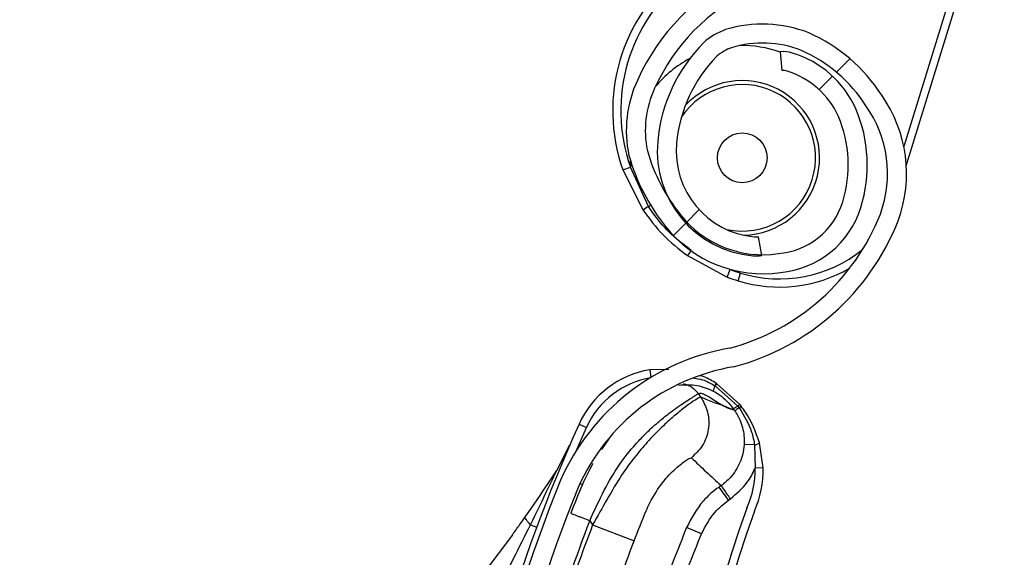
# Model space of a CAD drawing. Header units: inches. Extents: x 170 to 284, y 215 to 248.
# Tile 303 of 656: x 186.1073 to 186.2323, y 244.2521 to 244.3204. Entities that reach past the tile are written whole.
import ezdxf

# ---------------------------------------------------------------- set-up
doc = ezdxf.new("R2010")
doc.units = ezdxf.units.IN
doc.header["$LTSCALE"] = 0.25
doc.header["$MEASUREMENT"] = 0
doc.layers.add('ANNOTATIONS', color=1, linetype='Continuous')
doc.layers.add('LH BENCH MOUNT', color=7, linetype='Continuous')
doc.styles.add('ARIAL', font='arial.ttf', dxfattribs={"height": 0.09375})
doc.dimstyles.new('STANDARD$0', dxfattribs={"dimtxt": 0.09375, "dimasz": 0.09375, "dimexe": 0.03125, "dimexo": 0.046875, "dimgap": 0.09, "dimtad": 0, "dimtih": 1, "dimtoh": 1, "dimdec": 4, "dimzin": 0, "dimdsep": 46, "dimtxsty": 'ARIAL', "dimcen": 0.09, "dimadec": 0, "dimazin": 0, "dimtfac": 1, "dimtdec": 4, "dimtofl": 0, "dimtmove": 0, "dimatfit": 1, "dimfxl": 1, "dimtolj": 1, "dimtzin": 0, "dimarcsym": 0})
pattern_1 = [(45, (176.0930244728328, 238.0091787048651), (-0.03026527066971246, 0.03026527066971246), [])]

# ---------------------------------------------------------------- blocks, each defined once
blk = doc.blocks.new('*D112')
at = {"layer": 'ANNOTATIONS', "color": 0, "lineweight": -2, "transparency": 16777216}
for p, q in [((185.9644948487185, 245.1675370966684), (185.9644948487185, 245.9014140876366)), ((187.1992356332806, 244.1734105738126), (187.1992356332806, 245.9014140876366)), ((186.0582448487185, 245.8701640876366), (186.271591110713, 245.8701640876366)), ((187.1054856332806, 245.8701640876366), (186.892139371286, 245.8701640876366))]:
    blk.add_line(p, q, dxfattribs=at)
at = {"layer": 'ANNOTATIONS', "color": 0, "transparency": 16777216}
for points in [[(186.0582448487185, 245.8857890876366), (186.0582448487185, 245.8545390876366), (185.9644948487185, 245.8701640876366)], [(187.1054856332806, 245.8857890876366), (187.1054856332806, 245.8545390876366), (187.1992356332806, 245.8701640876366)]]:
    blk.add_solid(points, dxfattribs=at)
at = {"layer": 'defpoints', "color": 0, "transparency": 16777216}
for p in [(187.1992356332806, 245.8701640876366), (185.9644948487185, 245.1206620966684), (187.1992356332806, 244.1265355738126)]:
    blk.add_point(p, dxfattribs=at)
at = {"layer": 'ANNOTATIONS', "color": 0, "transparency": 16777216, "insert": (186.5818652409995, 245.8701640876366), "char_height": 0.09375, "attachment_point": 5, "style": 'ARIAL'}
blk.add_mtext('\\A1;DIM "A"', dxfattribs=at)

msp = doc.modelspace()

# ---------------------------------------------------------------- hatches: boundary and pattern name
at = {"layer": 'LH BENCH MOUNT'}
h = msp.add_hatch(dxfattribs=at)
h.set_pattern_fill('ANSI31', color=256, scale=0.34241245, angle=2.8e-322, style=0)
h.set_pattern_definition([(45, (176.1263761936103, 238.0091787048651), (-0.03026527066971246, 0.03026527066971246), [])])
edge = h.paths.add_edge_path(flags=0)
edge.add_arc((186.41301658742, 243.9014011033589), 0.021400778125, 89.9999999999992, 390.52248781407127, ccw=False)
edge.add_line((186.41301658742, 243.9228018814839), (186.485779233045, 243.9228018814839))
edge.add_arc((186.485779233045, 244.3336968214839), 0.4108949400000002, 270, 450.0000000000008)
edge.add_line((186.485779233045, 244.7445917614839), (186.00212164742, 244.7445917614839))
edge.add_arc((186.00212164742, 244.7488719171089), 0.004280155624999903, 180.0000000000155, 269.9999999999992, ccw=False)
edge.add_line((185.997841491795, 244.7488719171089), (185.997841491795, 244.7916734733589))
edge.add_arc((186.00212164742, 244.7916734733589), 0.004280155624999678, 360, 540, ccw=False)
edge.add_line((186.006401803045, 244.7916734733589), (186.006401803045, 244.7488719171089))
edge.add_line((186.006401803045, 244.7488719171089), (186.003169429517, 244.7488719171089))
edge.add_line((186.003169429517, 244.7488719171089), (186.003169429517, 244.7916734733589))
edge.add_arc((186.00212164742, 244.7916734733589), 0.001047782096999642, 360, 540.0000000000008)
edge.add_line((186.001073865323, 244.7916734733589), (186.001073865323, 244.7488719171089))
edge.add_arc((186.00212164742, 244.7488719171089), 0.001047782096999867, 180, 270)
edge.add_line((186.00212164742, 244.7478241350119), (186.485779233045, 244.7478241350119))
edge.add_arc((186.485779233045, 244.3336968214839), 0.4141273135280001, 269.9999999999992, 450, ccw=False)
edge.add_line((186.485779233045, 243.9195695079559), (186.41301658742, 243.9195695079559))
edge.add_arc((186.41301658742, 243.9014011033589), 0.018168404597, 450.0000000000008, 750.5224878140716)
edge.add_arc((186.4277648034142, 243.9100962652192), 0.001047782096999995, 390.5224878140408, 495.0000000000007)
edge.add_line((186.4270239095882, 243.9108371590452), (186.4183287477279, 243.9021419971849))
edge.add_line((186.4183287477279, 243.9021419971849), (186.4160431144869, 243.9044276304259))
edge.add_line((186.4160431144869, 243.9044276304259), (186.4247382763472, 243.9131227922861))
edge.add_arc((186.4277648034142, 243.9100962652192), 0.004280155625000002, 390.522487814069, 495.0000000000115, ccw=False)
h = msp.add_hatch(dxfattribs=at)
h.set_pattern_fill('ANSI31', color=256, scale=0.34241245, style=0)
h.set_pattern_definition(pattern_1)
edge = h.paths.add_edge_path(flags=0)
edge.add_line((186.4524275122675, 244.7403116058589), (186.1100150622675, 244.7403116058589))
edge.add_line((186.1100150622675, 244.7403116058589), (186.1100150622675, 244.7445917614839))
edge.add_line((186.1100150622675, 244.7445917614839), (186.4524275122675, 244.7445917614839))
edge.add_arc((186.4524275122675, 244.3336968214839), 0.4108949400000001, 269.9999999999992, 450, ccw=False)
edge.add_line((186.4524275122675, 243.9228018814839), (186.3796648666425, 243.9228018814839))
edge.add_line((186.3796648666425, 243.9228018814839), (186.3796648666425, 243.9270820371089))
edge.add_line((186.3796648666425, 243.9270820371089), (186.4524275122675, 243.9270820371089))
edge.add_arc((186.4524275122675, 244.3336968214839), 0.406614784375, 270, 450.0000000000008)
h = msp.add_hatch(dxfattribs=at)
h.set_pattern_fill('ANSI31', color=256, scale=0.34241245, angle=2.8e-322, style=0)
h.set_pattern_definition(pattern_1)
edge = h.paths.add_edge_path(flags=0)
edge.add_arc((186.2041794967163, 244.3121942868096), 0.001712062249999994, 432.8696093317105, 455.0800296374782)
edge.add_line((186.20402789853, 244.31389962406), (186.2038141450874, 244.3163041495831))
edge.add_arc((186.2041794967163, 244.3121942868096), 0.004126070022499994, 432.8696093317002, 455.08002963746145, ccw=False)
edge.add_arc((186.2015572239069, 244.3036865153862), 0.01302879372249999, 384.3457767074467, 432.8696093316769, ccw=False)
edge.add_arc((186.196571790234, 244.3019266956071), 0.01830194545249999, 342.8696093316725, 382.9309823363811, ccw=False)
edge.add_arc((186.2028217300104, 244.3000003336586), 0.01176186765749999, 275.0104670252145, 342.86960933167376, ccw=False)
edge.add_arc((186.2015874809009, 244.3037846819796), 0.01566536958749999, 218.1266773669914, 278.30040914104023, ccw=False)
edge.add_arc((186.2089842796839, 244.3099967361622), 0.02532140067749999, 195.7238575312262, 218.8505426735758, ccw=False)
edge.add_arc((186.1993204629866, 244.3063107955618), 0.01504902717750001, 155.0253276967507, 192.1842589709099, ccw=False)
edge.add_arc((186.2108052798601, 244.3013735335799), 0.02754708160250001, 436.1781124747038, 515.802183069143, ccw=False)
edge.add_arc((186.2183269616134, 244.336820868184), 0.008748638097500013, 263.8282282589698, 410.8110415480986)
edge.add_arc((186.2556716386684, 244.3905583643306), 0.05672062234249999, 162.4402450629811, 235.8795090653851, ccw=False)
edge.add_arc((186.4073322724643, 244.3450674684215), 0.2150521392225, 506.2956368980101, 523.0756629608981, ccw=False)
edge.add_arc((186.2518501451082, 244.4475606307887), 0.02884824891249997, 448.028452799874, 504.2833661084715, ccw=False)
edge.add_arc((186.2513591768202, 244.5047904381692), 0.0284373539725, 272.9902032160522, 326.5886769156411)
edge.add_arc((186.2623995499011, 244.4970162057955), 0.01494630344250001, 328.1610501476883, 383.4168014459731)
edge.add_arc((186.2585927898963, 244.4962904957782), 0.0187470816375, 380.8274838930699, 414.3092253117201)
edge.add_arc((186.262141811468, 244.5002487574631), 0.0134739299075, 416.7471667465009, 455.1432550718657)
edge.add_arc((186.2617552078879, 244.5077132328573), 0.006011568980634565, 457.8521419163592, 478.5871829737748)
edge.add_arc((186.2689755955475, 244.4978916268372), 0.01816498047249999, 483.768869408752, 522.869609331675)
edge.add_arc((186.2620712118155, 244.5000197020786), 0.01094007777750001, 522.8696093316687, 612.8696093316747)
edge.add_arc((186.2593985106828, 244.4913483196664), 0.001866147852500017, 252.8696093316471, 268.5118557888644)
edge.add_line((186.2593500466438, 244.4894828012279), (186.2592873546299, 244.4870696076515))
edge.add_arc((186.2593985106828, 244.4913483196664), 0.004280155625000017, 252.8696093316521, 268.51185578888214, ccw=False)
edge.add_arc((186.2620712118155, 244.5000197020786), 0.01335408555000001, 162.8696093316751, 252.86960933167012, ccw=False)
edge.add_arc((186.2689755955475, 244.4978916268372), 0.020578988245, 483.4809676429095, 522.8696093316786, ccw=False)
edge.add_arc((186.2617552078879, 244.5077132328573), 0.008425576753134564, 457.44727651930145, 479.3693202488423, ccw=False)
edge.add_arc((186.262141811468, 244.5002487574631), 0.01588793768, 416.55991158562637, 455.3401900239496, ccw=False)
edge.add_arc((186.2585927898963, 244.4962904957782), 0.02116108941, 380.97414010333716, 414.44678106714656, ccw=False)
edge.add_arc((186.2623995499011, 244.4970162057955), 0.01736031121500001, 328.0498574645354, 383.2354626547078, ccw=False)
edge.add_arc((186.2513591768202, 244.5047904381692), 0.030851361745, 272.78776661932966, 326.6491469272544, ccw=False)
edge.add_arc((186.2518501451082, 244.4475606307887), 0.02643424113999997, 447.8113188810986, 504.1932224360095)
edge.add_arc((186.4073322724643, 244.3450674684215), 0.21263813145, 506.3072777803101, 523.0792988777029)
edge.add_arc((186.2556716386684, 244.3905583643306), 0.05430661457, 522.426235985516, 595.9841441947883)
edge.add_arc((186.2183269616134, 244.336820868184), 0.01116264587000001, 262.93064822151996, 411.39869652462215, ccw=False)
edge.add_arc((186.2108052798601, 244.3013735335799), 0.02513307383, 435.8410095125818, 515.8402671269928)
edge.add_arc((186.1993204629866, 244.3063107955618), 0.01263501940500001, 514.9526566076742, 551.8523061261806)
edge.add_arc((186.2089842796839, 244.3099967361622), 0.022907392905, 195.9139156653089, 218.8893245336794)
edge.add_arc((186.2015874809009, 244.3037846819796), 0.01325136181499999, 218.0618497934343, 278.6048591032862)
edge.add_arc((186.2028217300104, 244.3000003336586), 0.009347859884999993, 274.5921334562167, 342.8696093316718)
edge.add_arc((186.196571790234, 244.3019266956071), 0.01588793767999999, 342.8696093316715, 382.8217882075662)
edge.add_arc((186.2015572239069, 244.3036865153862), 0.01061478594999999, 384.5041106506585, 432.869609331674)
h = msp.add_hatch(dxfattribs=at)
h.set_pattern_fill('ANSI31', color=256, scale=0.34241245, angle=2.8e-322, style=0)
h.set_pattern_definition(pattern_1)
edge = h.paths.add_edge_path(flags=0)
edge.add_arc((186.1833931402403, 244.1079829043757), 0.001712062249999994, 444.6973270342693, 466.907747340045)
edge.add_line((186.1828952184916, 244.1096209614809), (186.1821931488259, 244.1119306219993))
edge.add_arc((186.1833931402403, 244.1079829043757), 0.004126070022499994, 444.69732703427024, 466.9077473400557, ccw=False)
edge.add_arc((186.1825703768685, 244.0991182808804), 0.01302879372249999, 396.1734944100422, 444.6973270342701, ccw=False)
edge.add_arc((186.1780515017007, 244.0963739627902), 0.01830194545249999, 354.69732703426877, 394.7587000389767, ccw=False)
edge.add_arc((186.1845635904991, 244.0957695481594), 0.01176186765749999, 286.83818472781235, 354.69732703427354, ccw=False)
edge.add_arc((186.182579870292, 244.0992205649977), 0.01566536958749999, 229.9543950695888, 290.12812684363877, ccw=False)
edge.add_arc((186.18854634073, 244.1068168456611), 0.02532140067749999, 207.5515752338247, 230.6782603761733, ccw=False)
edge.add_arc((186.179843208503, 244.1012283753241), 0.01504902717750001, 166.8530453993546, 204.011976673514, ccw=False)
edge.add_arc((186.1920961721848, 244.0987499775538), 0.02754708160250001, 448.00583017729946, 527.6299007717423, ccw=False)
edge.add_arc((186.1921925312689, 244.1349864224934), 0.008748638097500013, 275.6559459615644, 422.6387592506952)
edge.add_arc((186.2177297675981, 244.1952375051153), 0.05672062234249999, 174.2679627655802, 247.7072267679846, ccw=False)
edge.add_arc((186.3754946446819, 244.1817982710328), 0.2150521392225, 518.1233546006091, 534.9033806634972, ccw=False)
edge.add_arc((186.2023056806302, 244.2502462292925), 0.02884824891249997, 459.8561705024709, 516.1110838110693, ccw=False)
edge.add_arc((186.1900947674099, 244.3061603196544), 0.0284373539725, 284.8179209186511, 338.4163946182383)
edge.add_arc((186.2024942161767, 244.3008140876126), 0.01494630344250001, 339.9887678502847, 395.2445191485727)
edge.add_arc((186.1989170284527, 244.2993235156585), 0.0187470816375, 392.6552015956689, 426.1369430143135)
edge.add_arc((186.201579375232, 244.3039251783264), 0.0134739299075, 428.5748844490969, 466.9709727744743)
edge.add_arc((186.1996709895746, 244.3111519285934), 0.006011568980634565, 469.6798596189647, 490.4149006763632)
edge.add_arc((186.2087512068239, 244.3030188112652), 0.01816498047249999, 495.5965871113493, 534.6973270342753)
edge.add_arc((186.2015572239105, 244.3036865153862), 0.01094007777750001, 534.6973270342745, 624.6973270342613)
edge.add_arc((186.2007186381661, 244.2946514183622), 0.001866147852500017, 264.6973270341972, 280.3395734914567)
edge.add_line((186.2010535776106, 244.2928155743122), (186.2014868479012, 244.2904407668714))
edge.add_arc((186.2007186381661, 244.2946514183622), 0.004280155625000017, 264.6973270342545, 280.3395734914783, ccw=False)
edge.add_arc((186.2015572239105, 244.3036865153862), 0.01335408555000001, 174.697327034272, 264.69732703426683, ccw=False)
edge.add_arc((186.2087512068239, 244.3030188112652), 0.020578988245, 495.30868534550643, 534.6973270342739, ccw=False)
edge.add_arc((186.1996709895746, 244.3111519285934), 0.008425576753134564, 469.27499422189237, 491.1970379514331, ccw=False)
edge.add_arc((186.201579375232, 244.3039251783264), 0.01588793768, 428.3876292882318, 467.16790772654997, ccw=False)
edge.add_arc((186.1989170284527, 244.2993235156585), 0.02116108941, 392.8018578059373, 426.2744987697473, ccw=False)
edge.add_arc((186.2024942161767, 244.3008140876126), 0.01736031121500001, 339.8775751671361, 395.06318035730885, ccw=False)
edge.add_arc((186.1900947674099, 244.3061603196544), 0.030851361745, 284.61548432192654, 338.4768646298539, ccw=False)
edge.add_arc((186.2023056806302, 244.2502462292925), 0.02643424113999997, 459.6390365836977, 516.0209401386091)
edge.add_arc((186.3754946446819, 244.1817982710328), 0.21263813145, 518.1349954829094, 534.9070165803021)
edge.add_arc((186.2177297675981, 244.1952375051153), 0.05430661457, 534.2539536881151, 607.8118618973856)
edge.add_arc((186.1921925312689, 244.1349864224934), 0.01116264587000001, 274.7583659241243, 423.2264142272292, ccw=False)
edge.add_arc((186.1920961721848, 244.0987499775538), 0.02513307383, 447.6687272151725, 527.6679848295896)
edge.add_arc((186.179843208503, 244.1012283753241), 0.01263501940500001, 526.7803743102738, 563.6800238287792)
edge.add_arc((186.18854634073, 244.1068168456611), 0.022907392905, 207.7416333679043, 230.7170422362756)
edge.add_arc((186.182579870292, 244.0992205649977), 0.01325136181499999, 229.8895674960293, 290.4325768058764)
edge.add_arc((186.1845635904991, 244.0957695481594), 0.009347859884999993, 286.4198511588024, 354.6973270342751)
edge.add_arc((186.1780515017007, 244.0963739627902), 0.01588793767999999, 354.6973270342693, 394.6495059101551)
edge.add_arc((186.1825703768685, 244.0991182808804), 0.01061478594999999, 396.3318283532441, 444.6973270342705)

# ---------------------------------------------------------------- linework, layer by layer
for p, q in [((186.2198257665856, 244.30181296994), (186.2346676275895, 244.3499662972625)), ((186.2276478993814, 244.3306788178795), (186.219507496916, 244.3042678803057)), ((186.2038141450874, 244.3163041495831), (186.20402789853, 244.31389962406)), ((186.1847492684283, 244.3026593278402), (186.1847967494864, 244.3016554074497)), ((186.1838278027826, 244.3013142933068), (186.1847967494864, 244.3016554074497)), ((186.1838278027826, 244.3013142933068), (186.1864088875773, 244.2961816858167)), ((186.1870883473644, 244.2966670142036), (186.1847967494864, 244.3016554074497)), ((186.1870883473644, 244.2966670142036), (186.1873668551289, 244.2968111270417)), ((186.2014868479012, 244.2904407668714), (186.2010535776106, 244.2928155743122)), ((186.192027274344, 244.2904160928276), (186.1970914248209, 244.2877031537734)), ((186.1970914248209, 244.2877031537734), (186.1974574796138, 244.2886629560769)), ((186.1984880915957, 244.2872221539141), (186.1987906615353, 244.2882038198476)), ((186.1896552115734, 244.2759615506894), (186.1872430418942, 244.2759348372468)), ((186.1872430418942, 244.2759348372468), (186.187406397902, 244.2749491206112)), ((186.1954951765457, 244.2739077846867), (186.1954961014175, 244.2739072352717)), ((186.1954961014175, 244.2739072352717), (186.1955552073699, 244.2738718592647)), ((186.1955552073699, 244.2738718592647), (186.1955560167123, 244.2738713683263)), ((186.1955560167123, 244.2738713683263), (186.1984353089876, 244.2713099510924)), ((186.1957034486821, 244.2741795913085), (186.1957026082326, 244.2741801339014)), ((186.1957617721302, 244.2741417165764), (186.1957034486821, 244.2741795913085)), ((186.1957626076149, 244.2741411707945), (186.1957617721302, 244.2741417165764)), ((186.1986758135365, 244.2715371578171), (186.1957626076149, 244.2741411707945)), ((186.1937298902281, 244.2724626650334), (186.1934215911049, 244.2729044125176)), ((186.1953082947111, 244.2732346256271), (186.1953089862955, 244.2732342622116)), ((186.1984353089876, 244.2713099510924), (186.1986057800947, 244.2710876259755)), ((186.1980249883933, 244.2707425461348), (186.1971283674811, 244.2711597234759)), ((186.1782720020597, 244.269026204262), (186.1792088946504, 244.2686049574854)), ((186.1778909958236, 244.2656132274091), (186.1792088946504, 244.2686049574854)), ((186.1754479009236, 244.2631461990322), (186.177110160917, 244.2663954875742)), ((186.1820518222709, 244.2671778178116), (186.1811285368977, 244.2658185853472)), ((186.2005671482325, 244.2663811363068), (186.1992346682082, 244.2664554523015)), ((186.2005671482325, 244.2663811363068), (186.2006288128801, 244.2634511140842)), ((186.2016559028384, 244.2634685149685), (186.2011993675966, 244.2666714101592)), ((186.2016559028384, 244.2634685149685), (186.2006288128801, 244.2634511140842)), ((186.1783772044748, 244.2614799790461), (186.1786948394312, 244.261349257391)), ((186.1963247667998, 244.2612334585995), (186.1960584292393, 244.2610475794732)), ((186.1972335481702, 244.2593638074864), (186.1960584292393, 244.2610475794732)), ((186.1972335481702, 244.2593638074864), (186.1974998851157, 244.2595496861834)), ((186.17211025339, 244.2562598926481), (186.1729047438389, 244.2559634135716)), ((186.1796282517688, 244.2567755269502), (186.1799942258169, 244.2562511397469)), ((186.1799942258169, 244.2562511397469), (186.1852580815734, 244.2542077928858)), ((186.193830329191, 244.255120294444), (186.191931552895, 244.2559017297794)), ((186.1698134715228, 244.254971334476), (186.1661671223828, 244.2501612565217))]:
    msp.add_line(p, q, dxfattribs=at)
msp.add_circle((186.1989991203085, 244.3028302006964), 0.003155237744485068, dxfattribs=at)
for centre, radius, start, end in [((186.2108052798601, 244.3013735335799), 0.02754708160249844, 76.17811247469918, 155.8021830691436), ((186.2051446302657, 244.3088188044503), 0.02259922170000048, 127.9247330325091, 199.3944309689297), ((186.2108052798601, 244.3013735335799), 0.02513307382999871, 75.84100951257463, 155.8402671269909), ((186.2051446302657, 244.3088188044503), 0.02157198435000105, 127.9247330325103, 199.3944309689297), ((186.1996709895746, 244.3111519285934), 0.008425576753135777, 109.2749942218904, 131.1970379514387), ((186.201579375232, 244.3039251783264), 0.01588793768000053, 68.38762928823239, 107.1679077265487), ((186.1989170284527, 244.2993235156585), 0.02116108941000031, 32.80185780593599, 66.27449876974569), ((186.2087512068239, 244.3030188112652), 0.02057898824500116, 135.3086853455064, 174.6973270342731), ((186.1996709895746, 244.3111519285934), 0.006011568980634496, 109.6798596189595, 130.4149006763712), ((186.201579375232, 244.3039251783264), 0.01347392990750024, 68.57488444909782, 106.9709727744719), ((186.1989991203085, 244.3028302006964), 0.0142508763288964, 70.22850587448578, 91.40408874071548), ((186.2041794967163, 244.3121942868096), 0.004126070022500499, 72.86960933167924, 95.08002963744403), ((186.1989170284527, 244.2993235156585), 0.01874708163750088, 32.65520159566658, 66.13694301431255), ((186.1989991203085, 244.3028302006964), 0.01425087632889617, 117.8902068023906, 140.8223592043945), ((186.2087512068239, 244.3030188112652), 0.01816498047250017, 135.5965871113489, 174.6973270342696), ((186.2015572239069, 244.3036865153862), 0.01302879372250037, 24.34577670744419, 72.8696093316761), ((186.2041794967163, 244.3121942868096), 0.001712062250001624, 72.86960933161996, 95.08002963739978), ((186.2015572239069, 244.3036865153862), 0.01061478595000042, 24.50411065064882, 72.86960933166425), ((186.1993204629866, 244.3063107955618), 0.01504902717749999, 155.0253276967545, 192.184258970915), ((186.1989991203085, 244.3028302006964), 0.009810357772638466, 270.7250612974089, 137.5051980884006), ((186.1993204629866, 244.3063107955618), 0.01263501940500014, 154.952656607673, 191.8523061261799), ((186.1989991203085, 244.3028302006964), 0.009303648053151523, 342.8696093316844, 145.8877736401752), ((186.2024942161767, 244.3008140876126), 0.01736031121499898, 339.8775751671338, 35.06318035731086), ((186.196571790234, 244.3019266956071), 0.0183019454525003, 342.8696093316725, 22.93098233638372), ((186.2024942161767, 244.3008140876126), 0.01494630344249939, 339.988767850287, 35.2445191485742), ((186.196571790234, 244.3019266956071), 0.0158879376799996, 342.8696093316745, 22.82178820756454), ((186.2015572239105, 244.3036865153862), 0.01335408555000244, 174.6973270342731, 264.6973270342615), ((186.2015572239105, 244.3036865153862), 0.01094007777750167, 174.697327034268, 264.6973270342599), ((186.2089842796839, 244.3099967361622), 0.02532140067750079, 195.7238575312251, 218.8505426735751), ((186.2089842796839, 244.3099967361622), 0.02290739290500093, 195.9139156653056, 218.8893245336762), ((186.1989991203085, 244.3028302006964), 0.009303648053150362, 257.5108359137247, 342.8696093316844), ((186.1918123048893, 244.2893351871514), 0.008721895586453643, 122.794022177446, 128.2813297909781), ((186.2028217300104, 244.3000003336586), 0.009347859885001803, 274.5921334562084, 342.8696093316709), ((186.2028217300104, 244.3000003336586), 0.01176186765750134, 275.010467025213, 342.8696093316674), ((186.2015874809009, 244.3037846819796), 0.01325136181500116, 218.0618497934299, 278.6048591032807), ((186.1900947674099, 244.3061603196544), 0.02843735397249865, 284.8179209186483, 338.4163946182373), ((186.2015874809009, 244.3037846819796), 0.0156653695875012, 218.126677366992, 278.3004091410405), ((186.1900947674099, 244.3061603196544), 0.0308513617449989, 284.6154843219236, 338.4768646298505), ((186.2007186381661, 244.2946514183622), 0.00186614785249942, 264.6973270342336, 280.3395734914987), ((186.1853227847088, 244.2959947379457), 0.008721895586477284, 320.2369695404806, 325.7242771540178), ((186.2037326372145, 244.3042376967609), 0.01677821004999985, 252.8696093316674, 308.8814121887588), ((186.2007186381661, 244.2946514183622), 0.004280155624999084, 264.6973270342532, 280.3395734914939), ((186.2037326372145, 244.3042376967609), 0.01780544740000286, 252.8696093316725, 299.9761614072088), ((186.2051446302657, 244.3088188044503), 0.02259922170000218, 249.1238683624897, 252.8696093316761), ((186.2051446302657, 244.3088188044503), 0.02157198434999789, 249.1238683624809, 252.8696093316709), ((186.2023056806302, 244.2502462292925), 0.02884824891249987, 99.85617050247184, 156.1110838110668), ((186.2023056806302, 244.2502462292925), 0.02643424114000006, 99.63903658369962, 156.020940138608), ((186.1892024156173, 244.2641116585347), 0.01198443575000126, 99.4097124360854, 155.7903057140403), ((186.1892024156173, 244.2641116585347), 0.01095719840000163, 99.40971243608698, 155.7903057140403), ((186.1975069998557, 244.2727491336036), 0.002251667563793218, 150.0912822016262, 167.5484228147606), ((186.1975094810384, 244.2727474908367), 0.002253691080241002, 150.0870920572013, 167.5264726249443), ((186.1968357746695, 244.2731019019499), 0.001564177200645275, 136.4230212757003, 148.9883790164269), ((186.1968399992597, 244.2730992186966), 0.001568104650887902, 136.4515936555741, 148.9836736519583), ((186.1969328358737, 244.273031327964), 0.001613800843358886, 136.5234197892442, 148.6114164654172), ((186.1969320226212, 244.2730317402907), 0.001611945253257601, 136.5078097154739, 148.6087849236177), ((186.3753317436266, 244.180423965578), 0.2160622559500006, 155.7903057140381, 171.2570491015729), ((186.2003373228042, 244.2677153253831), 0.001353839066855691, 279.7737668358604, 309.5492284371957), ((186.1886460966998, 244.2632481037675), 0.01198443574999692, 336.0384245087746, 0.9706081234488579), ((186.1886460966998, 244.2632481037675), 0.01301167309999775, 336.1998852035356, 0.9706081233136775), ((186.3754946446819, 244.1817982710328), 0.2150521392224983, 158.1233546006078, 174.903380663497), ((186.3754946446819, 244.1817982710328), 0.2126381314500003, 158.1349954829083, 174.9070165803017), ((186.3373451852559, 244.2083482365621), 0.1465525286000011, 160.0379454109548, 196.7159020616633), ((186.3373451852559, 244.2083482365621), 0.1455252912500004, 160.0517516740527, 198.56787730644)]:
    msp.add_arc(centre, radius, start, end, dxfattribs=at)
for points, knots in [([(186.1925300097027, 244.2910827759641), (186.1916732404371, 244.2917270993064), (186.1899348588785, 244.2930344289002), (186.1881971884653, 244.2950187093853), (186.1873355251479, 244.2962995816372), (186.1870883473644, 244.2966670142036)], [0, 0, 0, 0, 0.4093476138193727, 0.8305647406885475, 1, 1, 1, 1]), ([(186.1864088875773, 244.2961816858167), (186.1872018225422, 244.2951119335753), (186.1888140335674, 244.2929368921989), (186.1909445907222, 244.2912654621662), (186.192027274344, 244.2904160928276)], [0, 0, 0, 0, 0.4918307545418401, 1, 1, 1, 1]), ([(186.1957026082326, 244.2741801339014), (186.195205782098, 244.2745056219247), (186.1945517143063, 244.2749341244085), (186.1938043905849, 244.2751317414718), (186.1936247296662, 244.2751792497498)], [0, 0, 0, 0, 0.7595942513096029, 1, 1, 1, 1]), ([(186.1908988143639, 244.2739824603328), (186.1916982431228, 244.2740322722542), (186.193231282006, 244.2741277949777), (186.1946360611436, 244.273523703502), (186.1953082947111, 244.2732346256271)], [0, 0, 0, 0, 0.521466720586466, 1, 1, 1, 1]), ([(186.1914912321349, 244.2741585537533), (186.1916779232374, 244.2741128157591), (186.1920662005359, 244.2740176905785), (186.1927720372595, 244.2736480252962), (186.1931656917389, 244.273197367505), (186.1934215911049, 244.2729044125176)], [0, 0, 0, 0, 0.2447599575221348, 0.5090480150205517, 1, 1, 1, 1]), ([(186.1928577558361, 244.2748765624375), (186.1932244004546, 244.2748210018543), (186.1941637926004, 244.2746786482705), (186.194990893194, 244.274199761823), (186.1954951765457, 244.2739077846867)], [0, 0, 0, 0, 0.3902998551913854, 1, 1, 1, 1]), ([(186.1796282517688, 244.2567755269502), (186.1802274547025, 244.2580822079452), (186.181358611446, 244.2605489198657), (186.1832897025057, 244.2638756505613), (186.1851081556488, 244.2661291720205), (186.1865917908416, 244.2677015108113), (186.1875991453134, 244.26865588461), (186.1884639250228, 244.2694076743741), (186.1891908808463, 244.2700029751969), (186.1899967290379, 244.2706262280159), (186.1908940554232, 244.2712717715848), (186.1921024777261, 244.2720715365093), (186.1931585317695, 244.2727367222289), (186.1933391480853, 244.2728518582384), (186.1934215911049, 244.2729044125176)], [0, 0, 0, 0, 0.1307156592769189, 0.2467609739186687, 0.3577928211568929, 0.4170971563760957, 0.4791482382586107, 0.5177152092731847, 0.559089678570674, 0.6032945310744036, 0.6633484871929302, 0.7353692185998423, 0.8792082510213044, 1, 1, 1, 1]), ([(186.1934215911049, 244.2729044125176), (186.1935316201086, 244.2729340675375), (186.1937626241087, 244.2729963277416), (186.1943438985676, 244.2727475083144), (186.1950631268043, 244.272331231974), (186.195820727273, 244.271844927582), (186.1965771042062, 244.2713658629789), (186.1969846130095, 244.27116924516), (186.1971912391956, 244.2710695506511)], [0, 0, 0, 0, 0.1574760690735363, 0.330618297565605, 0.4911886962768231, 0.6742546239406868, 0.834831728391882, 1, 1, 1, 1]), ([(186.1953089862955, 244.2732342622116), (186.195575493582, 244.2730807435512), (186.1965602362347, 244.272513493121), (186.1973798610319, 244.2716687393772), (186.1978534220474, 244.2709887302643), (186.197853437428, 244.2709887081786)], [0, 0, 0, 0, 0.2706300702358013, 0.9999763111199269, 1, 1, 1, 1]), ([(186.1937298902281, 244.2724626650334), (186.1936479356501, 244.2724384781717), (186.1934813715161, 244.2723893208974), (186.1926390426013, 244.2718460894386), (186.1914954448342, 244.2710050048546), (186.1901581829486, 244.2699103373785), (186.1886135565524, 244.2685011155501), (186.1869751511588, 244.2668100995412), (186.1852941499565, 244.2648217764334), (186.1835362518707, 244.2624194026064), (186.1818219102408, 244.2594889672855), (186.18060863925, 244.2573396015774), (186.1799942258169, 244.2562511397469)], [0, 0, 0, 0, 0.1094013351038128, 0.2223468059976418, 0.3151791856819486, 0.4102231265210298, 0.5012749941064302, 0.5946006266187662, 0.6834485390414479, 0.774533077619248, 0.8858211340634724, 1, 1, 1, 1]), ([(186.1937298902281, 244.2724626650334), (186.1940641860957, 244.2718533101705), (186.1947586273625, 244.270587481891), (186.1948107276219, 244.2683480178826), (186.1940840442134, 244.2662287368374), (186.1930393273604, 244.2652312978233), (186.1925364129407, 244.2647511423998)], [0, 0, 0, 0, 0.2406941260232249, 0.4999999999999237, 0.7593058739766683, 1, 1, 1, 1]), ([(186.1971283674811, 244.2711597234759), (186.1969239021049, 244.2712371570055), (186.196359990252, 244.2714507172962), (186.1953156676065, 244.271758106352), (186.1943311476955, 244.2721955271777), (186.1937298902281, 244.2724626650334)], [0, 0, 0, 0, 0.1812946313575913, 0.50000735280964, 1, 1, 1, 1]), ([(186.1984353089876, 244.2713099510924), (186.1984141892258, 244.2712965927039), (186.1982872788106, 244.2712163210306), (186.1980908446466, 244.2710970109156), (186.1979057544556, 244.270995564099), (186.1978708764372, 244.2709909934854), (186.197853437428, 244.2709887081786)], [0, 0, 0, 0, 0.06239373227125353, 0.3749291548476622, 0.6874645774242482, 1, 1, 1, 1]), ([(186.1988604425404, 244.2713085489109), (186.1988603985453, 244.2713086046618), (186.1987997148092, 244.2713855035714), (186.1987377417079, 244.2714613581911), (186.1986758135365, 244.2715371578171)], [0, 0, 0, 0, 0.0007249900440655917, 1, 1, 1, 1]), ([(186.2011993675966, 244.2666714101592), (186.2007084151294, 244.2680182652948), (186.2001075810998, 244.2696665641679), (186.1990532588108, 244.2710546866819), (186.1988604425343, 244.2713085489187)], [0, 0, 0, 0, 0.8171182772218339, 1, 1, 1, 1]), ([(186.1971912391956, 244.2710695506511), (186.1972819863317, 244.2710353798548), (186.1974644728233, 244.2709666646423), (186.1976897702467, 244.2709331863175), (186.1977987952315, 244.2709704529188), (186.1978531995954, 244.2709890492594)], [0, 0, 0, 0, 0.3313600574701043, 0.6663431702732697, 0.9999999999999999, 0.9999999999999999, 0.9999999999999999, 0.9999999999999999]), ([(186.1978531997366, 244.2709890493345), (186.1978958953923, 244.2709277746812), (186.1979531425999, 244.270845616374), (186.198010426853, 244.270763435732), (186.1980249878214, 244.2707425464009)], [0, 0, 0, 0, 0.7458120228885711, 1, 1, 1, 1]), ([(186.1980222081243, 244.2707465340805), (186.1980222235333, 244.2707465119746), (186.1983191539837, 244.2703205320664), (186.1989047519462, 244.2692279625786), (186.1992583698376, 244.2677291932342), (186.1992398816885, 244.2667356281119), (186.1992346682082, 244.2664554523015)], [0, 0, 0, 0, 1.782673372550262e-05, 0.343520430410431, 0.8148790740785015, 1, 1, 1, 1]), ([(186.1986057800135, 244.2710876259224), (186.1985844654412, 244.2710737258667), (186.1984564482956, 244.2709902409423), (186.1982588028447, 244.2708649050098), (186.198074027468, 244.2707556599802), (186.1980413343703, 244.270746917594), (186.1980249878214, 244.2707425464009)], [0, 0, 0, 0, 0.06242876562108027, 0.3749525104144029, 0.6874762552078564, 1, 1, 1, 1]), ([(186.1986059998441, 244.2710873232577), (186.1992254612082, 244.2700975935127), (186.2001468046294, 244.2686255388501), (186.2004634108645, 244.2669350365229), (186.2005671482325, 244.2663811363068)], [0, 0, 0, 0, 0.6723457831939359, 1, 1, 1, 1]), ([(186.1992346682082, 244.2664554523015), (186.1992333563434, 244.2664331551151), (186.1991870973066, 244.2656469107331), (186.1988182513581, 244.2641028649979), (186.1976970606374, 244.2623624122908), (186.1967359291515, 244.2615205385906), (186.1963246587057, 244.2612333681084), (186.1963246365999, 244.261233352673)], [0, 0, 0, 0, 0.01087401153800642, 0.3834398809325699, 0.755811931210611, 0.9999868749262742, 1, 1, 1, 1]), ([(186.1800319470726, 244.2640388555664), (186.1795743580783, 244.2631595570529), (186.1785273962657, 244.2611477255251), (186.1777009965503, 244.2589475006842), (186.1772357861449, 244.2577089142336)], [0, 0, 0, 0, 0.4370636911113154, 1, 1, 1, 1]), ([(186.1867959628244, 244.2580152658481), (186.1867959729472, 244.2580152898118), (186.1869424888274, 244.2583621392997), (186.1875697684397, 244.2597161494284), (186.1889428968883, 244.2618008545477), (186.1906470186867, 244.2635541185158), (186.1920986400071, 244.2646362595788), (186.1923803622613, 244.2647101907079), (186.1925364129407, 244.2647511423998)], [0, 0, 0, 0, 4.497367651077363e-06, 0.06509473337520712, 0.2616701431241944, 0.4753105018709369, 0.7093656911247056, 1, 1, 1, 1]), ([(186.1925364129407, 244.2647511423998), (186.1931578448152, 244.2641620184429), (186.1944007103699, 244.2629837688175), (186.195683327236, 244.261816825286), (186.1963246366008, 244.2612333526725)], [0, 0, 0, 0, 0.4999992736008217, 1, 1, 1, 1]), ([(186.171426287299, 244.2572421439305), (186.1724358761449, 244.2586953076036), (186.1737837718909, 244.2606354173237), (186.1751140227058, 244.2626424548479), (186.1754479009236, 244.2631461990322)], [0, 0, 0, 0, 0.749011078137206, 1, 1, 1, 1]), ([(186.17211025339, 244.2562598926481), (186.1728898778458, 244.2578595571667), (186.1740066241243, 244.2601509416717), (186.1751136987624, 244.2624516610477), (186.1754479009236, 244.2631461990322)], [0, 0, 0, 0, 0.6981213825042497, 1, 1, 1, 1]), ([(186.1974998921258, 244.2595496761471), (186.1982650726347, 244.2602001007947), (186.1995321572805, 244.2612771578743), (186.2003496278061, 244.2627815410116), (186.2006147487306, 244.2634173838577), (186.2006288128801, 244.2634511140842)], [0, 0, 0, 0, 0.590781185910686, 0.9782917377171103, 1, 1, 1, 1]), ([(186.1960584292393, 244.2610475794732), (186.1960584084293, 244.2610475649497), (186.1953132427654, 244.2605275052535), (186.1935951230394, 244.2590564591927), (186.1925493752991, 244.2570733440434), (186.191931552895, 244.2559017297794)], [0, 0, 0, 0, 1.142795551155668e-05, 0.4092118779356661, 1, 1, 1, 1]), ([(186.193830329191, 244.255120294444), (186.194334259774, 244.2560950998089), (186.1951881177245, 244.2577468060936), (186.1966389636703, 244.2588937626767), (186.1972335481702, 244.2593638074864)], [0, 0, 0, 0, 0.590180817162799, 1, 1, 1, 1]), ([(186.1772357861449, 244.2577089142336), (186.1772677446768, 244.2576964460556), (186.1773169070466, 244.2576772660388), (186.1776152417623, 244.2575608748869), (186.1779240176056, 244.2574404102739), (186.17830730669, 244.2572908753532), (186.1788643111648, 244.2570735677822), (186.1793272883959, 244.2568929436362), (186.1796282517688, 244.2567755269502)], [0, 0, 0, 0, 0.2394568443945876, 0.3683606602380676, 0.499999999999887, 0.6316393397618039, 0.7605431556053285, 1, 1, 1, 1]), ([(186.1852580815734, 244.2542077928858), (186.1857663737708, 244.2554909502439), (186.1862746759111, 244.2567741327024), (186.1867959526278, 244.2580152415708), (186.1867959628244, 244.2580152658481)], [0, 0, 0, 0, 0.9999804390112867, 1, 1, 1, 1]), ([(186.1662805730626, 244.2007427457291), (186.1668184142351, 244.2054686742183), (186.1678968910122, 244.2149450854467), (186.1708219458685, 244.2290440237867), (186.1745906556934, 244.2430653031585), (186.1779463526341, 244.2521981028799), (186.1796282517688, 244.2567755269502)], [0, 0, 0, 0, 0.2468628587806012, 0.4950083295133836, 0.7468945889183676, 1, 1, 1, 1]), ([(186.1799942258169, 244.2562511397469), (186.1786888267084, 244.2527265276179), (186.1760742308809, 244.2456670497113), (186.1728812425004, 244.2348350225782), (186.1702435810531, 244.2238491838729), (186.1682234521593, 244.213020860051), (186.1673597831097, 244.205822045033), (186.1669451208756, 244.2023657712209)], [0, 0, 0, 0, 0.2027568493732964, 0.4061035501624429, 0.6088604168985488, 0.8122072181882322, 1, 1, 1, 1]), ([(186.16805604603, 244.2482660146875), (186.1686960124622, 244.2495035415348), (186.1700704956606, 244.2521614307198), (186.171399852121, 244.2548324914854), (186.17211025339, 244.2562598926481)], [0, 0, 0, 0, 0.4656051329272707, 1, 1, 1, 1]), ([(186.1698111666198, 244.2549681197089), (186.1698111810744, 244.2549681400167), (186.1701163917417, 244.2553969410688), (186.1706560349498, 244.2561503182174), (186.1711956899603, 244.2569128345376), (186.1714262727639, 244.2572421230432), (186.1714262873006, 244.2572421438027)], [0, 0, 0, 0, 2.704369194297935e-05, 0.5710314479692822, 0.9999729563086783, 1, 1, 1, 1]), ([(186.17211025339, 244.2562598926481), (186.1719899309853, 244.2563832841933), (186.1717465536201, 244.2566328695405), (186.1715208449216, 244.2569453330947), (186.1714340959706, 244.2571390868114), (186.1714277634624, 244.2572226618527), (186.171426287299, 244.2572421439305)], [0, 0, 0, 0, 0.2979480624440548, 0.6026626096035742, 0.9073771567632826, 1, 1, 1, 1]), ([(186.191931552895, 244.2559017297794), (186.1913732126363, 244.2545180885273), (186.1893060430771, 244.2493953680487), (186.1861613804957, 244.2403491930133), (186.1830953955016, 244.2296775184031), (186.1815996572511, 244.2227739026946), (186.180961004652, 244.2198261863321)], [0, 0, 0, 0, 0.1185397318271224, 0.4388752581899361, 0.7604101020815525, 1, 1, 1, 1]), ([(186.1829733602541, 244.2194182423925), (186.1836053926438, 244.2223354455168), (186.1850824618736, 244.2291529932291), (186.1881153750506, 244.239714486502), (186.1912264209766, 244.2486674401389), (186.1932777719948, 244.2537509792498), (186.193830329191, 244.255120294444)], [0, 0, 0, 0, 0.2395900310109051, 0.559925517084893, 0.8814604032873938, 1, 1, 1, 1]), ([(186.1725606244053, 244.2017745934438), (186.1725606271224, 244.2017746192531), (186.1729151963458, 244.2051425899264), (186.1738283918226, 244.2121348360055), (186.1757626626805, 244.2226743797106), (186.1783356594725, 244.233358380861), (186.1814419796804, 244.2439037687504), (186.1839860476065, 244.250773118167), (186.1852580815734, 244.2542077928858)], [0, 0, 0, 0, 1.439079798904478e-06, 0.1877923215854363, 0.3908439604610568, 0.5938956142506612, 0.7969478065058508, 1, 1, 1, 1])]:
    msp.add_open_spline(points, degree=3, knots=knots, dxfattribs=at)
for points in [[(186.1986758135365, 244.2715371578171), (186.1986738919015, 244.2715329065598), (186.1986700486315, 244.2715244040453), (186.198621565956, 244.2714767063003), (186.1985458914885, 244.2714071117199), (186.1984721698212, 244.2713423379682), (186.1984353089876, 244.2713099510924)], [(186.1988603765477, 244.2713086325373), (186.1988579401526, 244.2713048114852), (186.1988530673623, 244.2712971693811), (186.1988013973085, 244.2712509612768), (186.1987215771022, 244.2711829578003), (186.1986444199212, 244.2711193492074), (186.1986058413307, 244.2710875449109)], [(186.1975001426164, 244.2595498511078), (186.1973493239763, 244.2597657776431), (186.1970476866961, 244.2601976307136), (186.1966642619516, 244.2607465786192), (186.1963904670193, 244.2611385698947), (186.1963464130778, 244.2612016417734), (186.196324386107, 244.2612331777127)]]:
    msp.add_open_spline(points, degree=3, dxfattribs=at)

# ---------------------------------------------------------------- dimensions: what is measured, and where the dimension line sits
at = {"layer": 'ANNOTATIONS'}
dim = msp.add_linear_dim(base=(187.1992356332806, 245.8701640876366), p1=(185.9644948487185, 245.1206620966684), p2=(187.1992356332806, 244.1265355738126), text='DIM "A"', dimstyle='STANDARD$0', dxfattribs=at)
dim.commit()
dim.dimension.update_dxf_attribs({"geometry": '*D112', "text_midpoint": (186.5818652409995, 245.8701640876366)})

doc.saveas('drawing.dxf')
